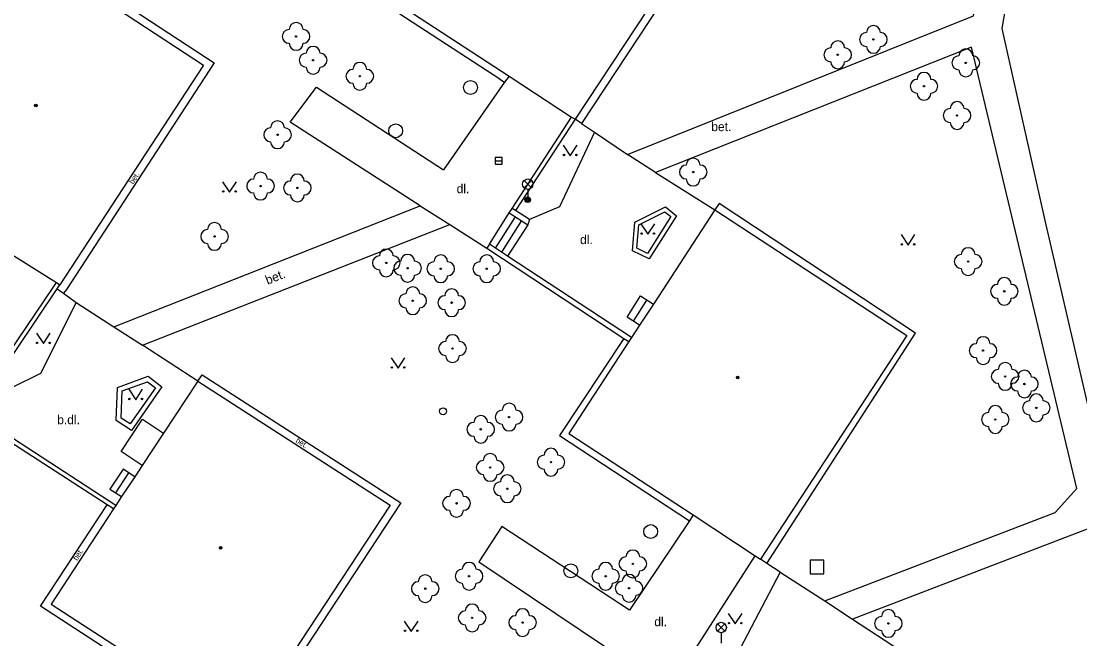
# Model space of a CAD drawing. Extents: x -598233 to -596890, y -1157848 to -1156431.
# Drawn here: x -597005.4 to -596929, y -1157267.4 to -1157222.9 of the extents above; entities that cross this region are included whole.
import ezdxf

# ---------------------------------------------------------------- set-up
doc = ezdxf.new("R2010")
doc.units = 0
for name, color, linetype in [('Level 11', 7, 'Continuous'), ('Level 22', 7, 'Continuous'), ('Level 26', 7, 'Continuous'), ('Level 27', 7, 'Continuous'), ('Level 28', 7, 'Continuous'), ('Level 33', 7, 'Continuous'), ('Level 36', 7, 'Continuous'), ('Level 39', 7, 'Continuous'), ('Level 40', 7, 'Continuous'), ('Level 5', 7, 'Continuous'), ('Level 7', 7, 'Continuous')]:
    doc.layers.add(name, color=color, linetype=linetype)

msp = doc.modelspace()

# ---------------------------------------------------------------- linework, layer by layer
at = {"layer": 'Level 11'}
for points in [[(-596961.67, -1157232.4699), (-596936.68, -1157222.46), (-596934.1, -1157208.28), (-596932.04, -1157198.52)], [(-596968.73, -1157204.79), (-596968.42, -1157204.33), (-596954.14, -1157213.78), (-596964.98, -1157230.23)], [(-596927.69, -1157212.42), (-596932.92, -1157213.46), (-596934.65, -1157223.38), (-596931.53, -1157237.24), (-596926.95, -1157257.06), (-596917.26, -1157255.92), (-596890.4624, -1157252.9263)], [(-597005.94, -1157216.59), (-597005.86, -1157216.46), (-596991.51, -1157225.86), (-597002.1599, -1157242.2199), (-597002.38, -1157242.49)], [(-596970.88, -1157227.03), (-596980.09, -1157221.02)], [(-596947.43, -1157264.7), (-596930.8, -1157258.31), (-596929.23, -1157256.58), (-596936.83, -1157224.73), (-596959.64, -1157233.78)], [(-596970.54, -1157227.26), (-596974.96, -1157233.58)], [(-596970.88, -1157227.03), (-596970.54, -1157227.26)], [(-596970.2199, -1157226.81), (-596970.54, -1157227.26)], [(-596976.64, -1157236.19), (-596986.01, -1157230.14), (-596984.13, -1157227.62), (-596974.96, -1157233.58)], [(-596964.98, -1157230.23), (-596965.44, -1157229.93)], [(-596964.98, -1157230.23), (-596964.05, -1157230.86)], [(-596964.05, -1157230.86), (-596966.57, -1157236.24), (-596968.74, -1157237.1599)], [(-596964.05, -1157230.86), (-596961.67, -1157232.4699)], [(-596959.64, -1157233.78), (-596961.67, -1157232.4699)], [(-596959.64, -1157233.78), (-596955.35, -1157236.4699)], [(-596998.76, -1157244.92), (-596976.64, -1157236.19)], [(-596976.64, -1157236.19), (-596974.5, -1157237.53)], [(-596951.61, -1157261.99), (-596940.88, -1157245.36), (-596955.05, -1157236.01), (-596955.35, -1157236.4699)], [(-596971.64, -1157238.94), (-596970.2, -1157236.68)], [(-596971.2, -1157239.23), (-596969.75, -1157236.9699)], [(-596996.67, -1157246.23), (-596974.5, -1157237.53)], [(-596974.5, -1157237.53), (-596971.83, -1157239.23)], [(-596969.31, -1157237.25), (-596970.76, -1157239.52)], [(-596968.87, -1157237.54), (-596970.32, -1157239.81)], [(-597002.83, -1157242.17), (-597002.38, -1157242.49)], [(-597002.38, -1157242.49), (-597001.48, -1157243.15)], [(-597001.48, -1157243.15), (-597004.04, -1157248.28), (-597006.09, -1157249.28)], [(-597001.48, -1157243.15), (-596998.76, -1157244.92)], [(-596960.8, -1157244.8), (-596961.69, -1157244.21), (-596960.7199, -1157242.68), (-596959.8, -1157243.28)], [(-596961.24, -1157244.5), (-596960.26, -1157242.98)], [(-596998.76, -1157244.92), (-596996.67, -1157246.23)], [(-596992.68, -1157248.83), (-596996.67, -1157246.23)], [(-596961.93, -1157245.75), (-596966.58, -1157252.76)], [(-596992.68, -1157248.83), (-596992.38, -1157248.37), (-596978.03, -1157257.62), (-596988.93, -1157274.19)], [(-596996.7, -1157254.9099), (-596998.21, -1157253.9099), (-596996.67, -1157251.58), (-596995.1599, -1157252.58)], [(-596966.58, -1157252.76), (-596957.2, -1157258.9099)], [(-596997.24, -1157255.73), (-596998.07, -1157255.18), (-596999.03, -1157256.62), (-596998.2, -1157257.17)], [(-596998.61, -1157256.89), (-596997.6599, -1157255.45)], [(-596890.4624, -1157255.0299), (-596918, -1157257.98), (-596926.92, -1157258.9099), (-596945.42, -1157266)], [(-597004.04, -1157265.08), (-596999.23, -1157257.75)], [(-596956.93, -1157258.49), (-596957.2, -1157258.9099)], [(-596961.52, -1157265.36), (-596970.75, -1157259.33), (-596972.4099, -1157261.88), (-596963.18, -1157268.06)], [(-596957.2, -1157258.9099), (-596961.52, -1157265.36)], [(-596956.7199, -1157268.09), (-596952.46, -1157261.43)], [(-596951.61, -1157261.99), (-596952.07, -1157261.69)], [(-596950.64, -1157262.62), (-596951.61, -1157261.99)], [(-596950.64, -1157262.62), (-596953.52, -1157268.14), (-596955.42, -1157268.92)], [(-596950.64, -1157262.62), (-596947.43, -1157264.7)], [(-596947.43, -1157264.7), (-596945.42, -1157266)], [(-596945.42, -1157266), (-596941.88, -1157268.32)]]:
    msp.add_lwpolyline(points, dxfattribs=at)
at = {"layer": 'Level 22'}
for centre in [(-596985.59, -1157223.95), (-596943.9099, -1157224.17), (-596984.36, -1157225.67), (-596946.49, -1157225.28), (-596937.24, -1157225.86), (-596980.99, -1157226.83), (-596940.26, -1157227.55), (-596937.87, -1157229.6599), (-596986.93, -1157231.05), (-596956.92, -1157233.74), (-596988.1599, -1157234.75), (-596985.5, -1157234.89), (-596991.48, -1157238.39), (-596979.08, -1157240.3), (-596937.07, -1157240.2), (-596977.54, -1157240.68), (-596975.15, -1157240.7199), (-596971.83, -1157240.7199), (-596934.46, -1157242.35), (-596977.17, -1157243.03), (-596974.36, -1157243.17), (-596974.3, -1157246.48), (-596935.99, -1157246.63), (-596934.4, -1157248.49), (-596933.01, -1157249.04), (-596932.15, -1157250.76), (-596970.21, -1157251.43), (-596935.11, -1157251.6), (-596972.26, -1157252.31), (-596967.19, -1157254.68), (-596971.58, -1157255.06), (-596970.34, -1157256.6), (-596974.01, -1157257.65), (-596961.28, -1157262.02), (-596973.1, -1157262.9099), (-596963.24, -1157262.9099), (-596976.27, -1157263.81), (-596961.55, -1157263.78), (-596972.88, -1157265.92), (-596969.24, -1157266.26), (-596942.83, -1157266.32)]:
    msp.add_circle(centre, 0.05, dxfattribs=at)
for centre, start, end in [((-596986.09, -1157223.95), 90, 270), ((-596985.59, -1157223.45), 0, 180), ((-596985.09, -1157223.95), 270, 90), ((-596943.9099, -1157223.67), 0, 180), ((-596944.4099, -1157224.17), 90, 270), ((-596943.4099, -1157224.17), 270, 90), ((-596985.59, -1157224.45), 180, 0), ((-596984.36, -1157225.17), 0, 180), ((-596946.99, -1157225.28), 90, 270), ((-596946.49, -1157224.78), 0, 180), ((-596945.99, -1157225.28), 270, 90), ((-596943.9099, -1157224.67), 180, 0), ((-596937.24, -1157225.36), 0, 180), ((-596984.86, -1157225.67), 90, 270), ((-596983.86, -1157225.67), 270, 90), ((-596937.74, -1157225.86), 90, 270), ((-596936.74, -1157225.86), 270, 90), ((-596984.36, -1157226.17), 180, 0), ((-596981.49, -1157226.83), 90, 270), ((-596980.99, -1157226.33), 0, 180), ((-596980.49, -1157226.83), 270, 90), ((-596946.49, -1157225.78), 180, 0), ((-596937.24, -1157226.36), 180, 0), ((-596940.76, -1157227.55), 90, 270), ((-596940.26, -1157227.05), 0, 180), ((-596939.76, -1157227.55), 270, 90), ((-596980.99, -1157227.33), 180, 0), ((-596940.26, -1157228.05), 180, 0), ((-596937.87, -1157229.1599), 0, 180), ((-596938.37, -1157229.6599), 90, 270), ((-596937.37, -1157229.6599), 270, 90), ((-596986.93, -1157230.55), 0, 180), ((-596937.87, -1157230.1599), 180, 0), ((-596987.43, -1157231.05), 90, 270), ((-596986.43, -1157231.05), 270, 90), ((-596986.93, -1157231.55), 180, 0), ((-596957.42, -1157233.74), 90, 270), ((-596956.92, -1157233.24), 0, 180), ((-596956.42, -1157233.74), 270, 90), ((-596988.1599, -1157234.25), 0, 180), ((-596985.5, -1157234.39), 0, 180), ((-596988.6599, -1157234.75), 90, 270), ((-596987.6599, -1157234.75), 270, 90), ((-596986, -1157234.89), 90, 270), ((-596985, -1157234.89), 270, 90), ((-596956.92, -1157234.24), 180, 0), ((-596988.1599, -1157235.25), 180, 0), ((-596985.5, -1157235.39), 180, 0), ((-596991.98, -1157238.39), 90, 270), ((-596991.48, -1157237.89), 0, 180), ((-596990.98, -1157238.39), 270, 90), ((-596991.48, -1157238.89), 180, 0), ((-596979.08, -1157239.8), 0, 180), ((-596937.07, -1157239.7), 0, 180), ((-596979.58, -1157240.3), 90, 270), ((-596978.58, -1157240.3), 270, 90), ((-596978.04, -1157240.68), 90, 270), ((-596977.54, -1157240.18), 0, 180), ((-596977.04, -1157240.68), 270, 90), ((-596975.65, -1157240.7199), 90, 270), ((-596975.15, -1157240.2199), 0, 180), ((-596974.65, -1157240.7199), 270, 90), ((-596972.33, -1157240.7199), 90, 270), ((-596971.83, -1157240.2199), 0, 180), ((-596971.33, -1157240.7199), 270, 90), ((-596937.57, -1157240.2), 90, 270), ((-596936.57, -1157240.2), 270, 90), ((-596979.08, -1157240.8), 180, 0), ((-596937.07, -1157240.7), 180, 0), ((-596977.54, -1157241.18), 180, 0), ((-596975.15, -1157241.2199), 180, 0), ((-596971.83, -1157241.2199), 180, 0), ((-596934.46, -1157241.85), 0, 180), ((-596977.67, -1157243.03), 90, 270), ((-596977.17, -1157242.53), 0, 180), ((-596976.67, -1157243.03), 270, 90), ((-596974.36, -1157242.67), 0, 180), ((-596934.96, -1157242.35), 90, 270), ((-596933.96, -1157242.35), 270, 90), ((-596974.86, -1157243.17), 90, 270), ((-596973.86, -1157243.17), 270, 90), ((-596934.46, -1157242.85), 180, 0), ((-596977.17, -1157243.53), 180, 0), ((-596974.36, -1157243.67), 180, 0), ((-596974.3, -1157245.98), 0, 180), ((-596974.8, -1157246.48), 90, 270), ((-596973.8, -1157246.48), 270, 90), ((-596936.49, -1157246.63), 90, 270), ((-596935.99, -1157246.13), 0, 180), ((-596935.49, -1157246.63), 270, 90), ((-596974.3, -1157246.98), 180, 0), ((-596935.99, -1157247.13), 180, 0), ((-596934.4, -1157247.99), 0, 180), ((-596934.9, -1157248.49), 90, 270), ((-596933.51, -1157249.04), 90, 270), ((-596933.9, -1157248.49), 270, 90), ((-596933.01, -1157248.54), 0, 180), ((-596932.51, -1157249.04), 270, 90), ((-596934.4, -1157248.99), 180, 0), ((-596933.01, -1157249.54), 180, 0), ((-596932.15, -1157250.26), 0, 180), ((-596970.71, -1157251.43), 90, 270), ((-596970.21, -1157250.93), 0, 180), ((-596969.71, -1157251.43), 270, 90), ((-596935.11, -1157251.1), 0, 180), ((-596932.65, -1157250.76), 90, 270), ((-596931.65, -1157250.76), 270, 90), ((-596972.26, -1157251.81), 0, 180), ((-596935.61, -1157251.6), 90, 270), ((-596934.61, -1157251.6), 270, 90), ((-596932.15, -1157251.26), 180, 0), ((-596972.76, -1157252.31), 90, 270), ((-596971.76, -1157252.31), 270, 90), ((-596970.21, -1157251.93), 180, 0), ((-596935.11, -1157252.1), 180, 0), ((-596972.26, -1157252.81), 180, 0), ((-596967.19, -1157254.18), 0, 180), ((-596972.08, -1157255.06), 90, 270), ((-596971.58, -1157254.56), 0, 180), ((-596971.08, -1157255.06), 270, 90), ((-596967.69, -1157254.68), 90, 270), ((-596966.69, -1157254.68), 270, 90), ((-596967.19, -1157255.18), 180, 0), ((-596971.58, -1157255.56), 180, 0), ((-596970.84, -1157256.6), 90, 270), ((-596970.34, -1157256.1), 0, 180), ((-596969.84, -1157256.6), 270, 90), ((-596974.01, -1157257.15), 0, 180), ((-596974.51, -1157257.65), 90, 270), ((-596973.51, -1157257.65), 270, 90), ((-596970.34, -1157257.1), 180, 0), ((-596974.01, -1157258.15), 180, 0), ((-596961.78, -1157262.02), 90, 270), ((-596961.28, -1157261.52), 0, 180), ((-596960.78, -1157262.02), 270, 90), ((-596973.6, -1157262.9099), 90, 270), ((-596973.1, -1157262.4099), 0, 180), ((-596972.6, -1157262.9099), 270, 90), ((-596963.74, -1157262.9099), 90, 270), ((-596963.24, -1157262.4099), 0, 180), ((-596962.74, -1157262.9099), 270, 90), ((-596976.27, -1157263.31), 0, 180), ((-596961.55, -1157263.28), 0, 180), ((-596961.28, -1157262.52), 180, 0), ((-596976.77, -1157263.81), 90, 270), ((-596975.77, -1157263.81), 270, 90), ((-596973.1, -1157263.4099), 180, 0), ((-596963.24, -1157263.4099), 180, 0), ((-596962.05, -1157263.78), 90, 270), ((-596961.05, -1157263.78), 270, 90), ((-596976.27, -1157264.31), 180, 0), ((-596961.55, -1157264.28), 180, 0), ((-596973.38, -1157265.92), 90, 270), ((-596972.88, -1157265.42), 0, 180), ((-596972.38, -1157265.92), 270, 90), ((-596969.24, -1157265.76), 0, 180), ((-596942.83, -1157265.82), 0, 180), ((-596969.74, -1157266.26), 90, 270), ((-596968.74, -1157266.26), 270, 90), ((-596943.33, -1157266.32), 90, 270), ((-596942.33, -1157266.32), 270, 90), ((-596972.88, -1157266.42), 180, 0), ((-596969.24, -1157266.76), 180, 0), ((-596942.83, -1157266.82), 180, 0)]:
    msp.add_arc(centre, 0.5, start, end, dxfattribs=at)
at = {"layer": 'Level 26'}
msp.add_lwpolyline([(-596948.48, -1157262.75), (-596947.48, -1157262.75), (-596947.48, -1157261.75), (-596948.48, -1157261.75)], close=True, dxfattribs=at)
at = {"layer": 'Level 27'}
msp.add_line((-596971.2199, -1157232.93), (-596970.7199, -1157232.93), dxfattribs=at)
msp.add_lwpolyline([(-596971.2199, -1157233.18), (-596970.7199, -1157233.18), (-596970.7199, -1157232.68), (-596971.2199, -1157232.68)], close=True, dxfattribs=at)
for centre in [(-596973, -1157227.64), (-596978.4, -1157230.76), (-596959.99, -1157259.69), (-596965.76, -1157262.52)]:
    msp.add_circle(centre, 0.5, dxfattribs=at)
at = {"layer": 'Level 28'}
msp.add_circle((-596974.98, -1157251.01), 0.25, dxfattribs=at)
at = {"layer": 'Level 33'}
for p, q in [((-596969.135, -1157234.88), (-596968.605, -1157234.35)), ((-596969.135, -1157234.35), (-596968.605, -1157234.88)), ((-596968.87, -1157234.99), (-596968.87, -1157235.74)), ((-596955.165, -1157266.88), (-596954.635, -1157266.35)), ((-596955.165, -1157266.35), (-596954.635, -1157266.88)), ((-596954.9, -1157266.99), (-596954.9, -1157267.74))]:
    msp.add_line(p, q, dxfattribs=at)
for centre, radius in [((-596968.87, -1157234.615), 0.375), ((-596968.87, -1157235.74), 0.2), ((-596968.87, -1157235.74), 0.1445), ((-596968.87, -1157235.74), 0.0876), ((-596954.9, -1157266.615), 0.375)]:
    msp.add_circle(centre, radius, dxfattribs=at)
at = {"layer": 'Level 36'}
for points in [[(-596966.3, -1157231.81), (-596965.8, -1157232.56), (-596965.3, -1157231.81)], [(-596990.9, -1157234.44), (-596990.4, -1157235.19), (-596989.9, -1157234.44)], [(-596960.7, -1157237.48), (-596960.2, -1157238.23), (-596959.7, -1157237.48)], [(-596941.9099, -1157238.26), (-596941.4099, -1157239.01), (-596940.9099, -1157238.26)], [(-597004.34, -1157245.37), (-597003.84, -1157246.12), (-597003.34, -1157245.37)], [(-596978.73, -1157247.14), (-596978.23, -1157247.89), (-596977.73, -1157247.14)], [(-596997.67, -1157249.42), (-596997.17, -1157250.17), (-596996.67, -1157249.42)], [(-596977.78, -1157266.15), (-596977.28, -1157266.9), (-596976.78, -1157266.15)], [(-596954.39, -1157265.6), (-596953.89, -1157266.35), (-596953.39, -1157265.6)]]:
    msp.add_lwpolyline(points, dxfattribs=at)
for centre in [(-596966.2502, -1157232.5098), (-596965.3508, -1157232.5098), (-596990.8502, -1157235.1398), (-596989.9508, -1157235.1398), (-596960.6502, -1157238.1798), (-596959.7508, -1157238.1798), (-596941.8601, -1157238.9598), (-596940.9607, -1157238.9598), (-597004.2902, -1157246.0698), (-597003.3908, -1157246.0698), (-596978.6802, -1157247.8398), (-596977.7808, -1157247.8398), (-596997.6202, -1157250.1198), (-596996.7208, -1157250.1198), (-596954.3402, -1157266.2998), (-596953.4408, -1157266.2998), (-596977.7302, -1157266.8498), (-596976.8308, -1157266.8498)]:
    msp.add_circle(centre, 0.05, dxfattribs=at)
at = {"layer": 'Level 39'}
for centre, radius in [((-597004.38, -1157228.94), 0.09), ((-597004.38, -1157228.94), 0.0398), ((-596953.71, -1157248.57), 0.09), ((-596953.71, -1157248.57), 0.0398), ((-596991.04, -1157260.86), 0.09), ((-596991.04, -1157260.86), 0.0398)]:
    msp.add_circle(centre, radius, dxfattribs=at)
at = {"layer": 'Level 5'}
for points in [[(-596954.9, -1157213.94), (-596965.44, -1157229.93)], [(-597006.1599, -1157216.92), (-596992.27, -1157226.02)], [(-596979.32, -1157220.86), (-596970.2199, -1157226.81)], [(-596992.27, -1157226.02), (-597002.64, -1157241.88)], [(-596970.2199, -1157226.81), (-596965.7, -1157229.77)], [(-596965.7, -1157229.77), (-596965.44, -1157229.93)], [(-596955.35, -1157236.4699), (-596959.8, -1157243.28)], [(-596955.35, -1157236.4699), (-596941.5, -1157245.53)], [(-597007.57, -1157238.81), (-597002.88, -1157241.7199)], [(-597002.88, -1157241.7199), (-597002.64, -1157241.88)], [(-596959.8, -1157243.28), (-596960.8, -1157244.8)], [(-596960.8, -1157244.8), (-596961.38, -1157245.69)], [(-596941.5, -1157245.53), (-596952.07, -1157261.69)], [(-596961.57, -1157245.98), (-596965.9099, -1157252.61)], [(-596961.38, -1157245.69), (-596961.57, -1157245.98)], [(-596992.68, -1157248.83), (-596995.1599, -1157252.58)], [(-596992.68, -1157248.83), (-596978.79, -1157257.78)], [(-596995.1599, -1157252.58), (-596996.7, -1157254.9099)], [(-596965.9099, -1157252.61), (-596956.93, -1157258.49)], [(-596996.7, -1157254.9099), (-596997.24, -1157255.73)], [(-596997.24, -1157255.73), (-596998.2, -1157257.17)], [(-596998.61, -1157257.8), (-596998.77, -1157258.04)], [(-596998.2, -1157257.17), (-596998.61, -1157257.8)], [(-596978.79, -1157257.78), (-596989.38, -1157273.89)], [(-596998.77, -1157258.04), (-597003.27, -1157264.92)], [(-596956.93, -1157258.49), (-596952.46, -1157261.43)], [(-596952.46, -1157261.43), (-596952.07, -1157261.69)], [(-597003.27, -1157264.92), (-596994.3, -1157270.75)]]:
    msp.add_lwpolyline(points, dxfattribs=at)
at = {"layer": 'Level 7'}
for points in [[(-596969.99, -1157236.36), (-596965.7, -1157229.77)], [(-596965.44, -1157229.93), (-596969.74, -1157236.52)], [(-596970.2, -1157236.68), (-596969.99, -1157236.36)], [(-596969.74, -1157236.52), (-596969.99, -1157236.36)], [(-596961.13, -1157237.35), (-596958.93, -1157236.26), (-596958.13, -1157236.89), (-596960.1, -1157240), (-596961.31, -1157239.43), (-596961.13, -1157237.35)], [(-596970.2, -1157236.68), (-596968.87, -1157237.54)], [(-596968.74, -1157237.1599), (-596969.74, -1157236.52)], [(-596968.74, -1157237.1599), (-596968.87, -1157237.54)], [(-596960.85, -1157237.54), (-596958.9699, -1157236.61), (-596958.53, -1157236.96), (-596960.2199, -1157239.62), (-596961, -1157239.24), (-596960.85, -1157237.54)], [(-596971.64, -1157238.94), (-596971.83, -1157239.23)], [(-596971.83, -1157239.23), (-596961.93, -1157245.75)], [(-596970.32, -1157239.81), (-596971.64, -1157238.94)], [(-596961.38, -1157245.69), (-596970.32, -1157239.81)], [(-597007.7, -1157248.82), (-597003.08, -1157242.01), (-597002.88, -1157241.7199)], [(-597006.09, -1157249.28), (-597007.23, -1157248.6599), (-597002.83, -1157242.17)], [(-597002.83, -1157242.17), (-597002.64, -1157241.88)], [(-596961.93, -1157245.75), (-596961.57, -1157245.98)], [(-596998.48, -1157249.3), (-596996.26, -1157248.48), (-596995.28, -1157249.24), (-596997.48, -1157252.4), (-596998.58, -1157251.68), (-596998.48, -1157249.3)], [(-596998.2199, -1157251.5), (-596998.14, -1157249.54), (-596996.32, -1157248.88), (-596995.75, -1157249.31), (-596997.57, -1157251.92), (-596998.2199, -1157251.5)], [(-596999.23, -1157257.75), (-597009.23, -1157251.32)], [(-596998.61, -1157257.8), (-597007.68, -1157251.9099)], [(-596998.77, -1157258.04), (-596999.23, -1157257.75)], [(-596994.61, -1157271.21), (-597004.04, -1157265.08)]]:
    msp.add_lwpolyline(points, dxfattribs=at)

# ---------------------------------------------------------------- texts
at = {"layer": 'Level 40'}
for s, p in [('bet.', (-596955.62, -1157230.79)), ('dl.', (-596974, -1157235.27)), ('dl.', (-596965.09, -1157238.94)), ('b.dl.', (-597002.84, -1157251.94)), ('dl.', (-596959.73, -1157266.52))]:
    msp.add_text(s, height=0.65, dxfattribs=at).set_placement(p)
for height, rotation, p in [(0.4, 56.821488, (-596997.36, -1157234.65)), (0.65, 22, (-596987.65, -1157241.88)), (0.4, 327.174183, (-596985.66, -1157253.22)), (0.4, 56.726819, (-597001.41, -1157261.82))]:
    msp.add_text('bet.', height=height, rotation=rotation, dxfattribs=at).set_placement(p)

doc.saveas('drawing.dxf')
